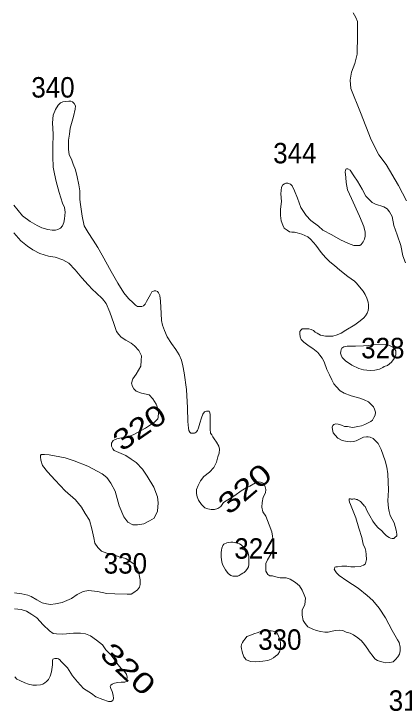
# Model space of a CAD drawing. Extents: x 445.4 to 500, y 8728.7 to 8784.
# Drawn here: x 445.45 to 448.51, y 8733.44 to 8738.89 of the extents above; entities that cross this region are included whole.
import ezdxf
from ezdxf.enums import TextEntityAlignment as Align

# ---------------------------------------------------------------- set-up
doc = ezdxf.new("R2010")
doc.units = 0
doc.header["$LTSCALE"] = 0.064
doc.layers.add('2', color=7, linetype='Continuous', lineweight=13)
doc.layers.add('21', color=7, linetype='Continuous')
doc.layers.add('61', color=7, linetype='Continuous')

msp = doc.modelspace()

# ---------------------------------------------------------------- linework, layer by layer
at = {"layer": '2'}
for points in [[(448.5272, 8737.4293), (448.4662, 8737.5485), (448.3688, 8737.7139), (448.3106, 8737.7892), (448.2507, 8737.9054), (448.1675, 8738.1213), (448.091, 8738.3073), (448.0877, 8738.3737), (448.0977, 8738.4368), (448.1243, 8738.5032), (448.1409, 8738.5763), (448.1442, 8738.7244), (448.1442, 8738.8307), (448.1309, 8738.8639), (448.111, 8738.9004)], [(445.4542, 8737.3944), (445.5224, 8737.3112), (445.5816, 8737.2679), (445.6359, 8737.2364), (445.6729, 8737.2172), (445.7196, 8737.2049), (445.7526, 8737.1994), (445.7786, 8737.2008), (445.7992, 8737.2049), (445.8198, 8737.2158), (445.8336, 8737.2337), (445.8445, 8737.2611), (445.8514, 8737.2898), (445.8555, 8737.3419), (445.8514, 8737.3762), (445.8349, 8737.4104), (445.8088, 8737.4954), (445.7855, 8737.5813), (445.7718, 8737.6416), (445.7622, 8737.6923), (445.7594, 8737.7773), (445.7581, 8737.8526), (445.7608, 8737.9496), (445.7553, 8738.0386), (445.7623, 8738.0995), (445.7802, 8738.1434), (445.8008, 8738.1776), (445.8186, 8738.1955), (445.8365, 8738.2037), (445.8598, 8738.2064), (445.8831, 8738.2092), (445.901, 8738.2078), (445.9133, 8738.2023), (445.9257, 8738.1913), (445.9367, 8738.1735), (445.9339, 8738.1461), (445.9216, 8738.09), (445.8941, 8737.9981), (445.8888, 8737.9506), (445.882, 8737.904), (445.882, 8737.8341), (445.8875, 8737.7889), (445.9039, 8737.756), (445.919, 8737.7163), (445.9369, 8737.6724), (445.9492, 8737.6175), (445.9611, 8737.5543), (445.9714, 8737.5081), (445.9697, 8737.4398), (445.9758, 8737.3999), (445.9889, 8737.3085), (446.0039, 8737.2338), (446.0357, 8737.1815), (446.0749, 8737.1218), (446.1105, 8737.0658), (446.146, 8737.0042), (446.2153, 8736.876), (446.2676, 8736.7863), (446.3144, 8736.7098), (446.3499, 8736.665), (446.3873, 8736.6314), (446.4056, 8736.6126), (446.4219, 8736.6044), (446.4324, 8736.6021), (446.4464, 8736.6021), (446.4545, 8736.6021), (446.4685, 8736.6079), (446.4813, 8736.6219), (446.493, 8736.6428), (446.5245, 8736.6963), (446.5349, 8736.7184), (446.5513, 8736.7254), (446.5664, 8736.7254), (446.5769, 8736.7207), (446.5862, 8736.7091), (446.5967, 8736.6893), (446.6014, 8736.644), (446.606, 8736.5486), (446.6103, 8736.4927), (446.6178, 8736.4572), (446.6327, 8736.4161), (446.6535, 8736.3665), (446.6872, 8736.3143), (446.7208, 8736.2657), (446.747, 8736.2265), (446.7657, 8736.1836), (446.7769, 8736.1388), (446.7863, 8736.0846), (446.8051, 8735.9547), (446.8126, 8735.811), (446.8146, 8735.7033), (446.8202, 8735.6529), (446.8247, 8735.6348), (446.8306, 8735.6213), (446.8332, 8735.6188), (446.8399, 8735.6137), (446.8466, 8735.6129), (446.8551, 8735.6121), (446.861, 8735.6121), (446.8669, 8735.6137), (446.8728, 8735.6163)], [(447.8944, 8736.9858), (447.8594, 8737.026), (447.8173, 8737.082), (447.7997, 8737.1048), (447.777, 8737.131), (447.7542, 8737.1468), (447.7082, 8737.1687), (447.6714, 8737.1792), (447.6504, 8737.1844), (447.6311, 8737.1844), (447.6118, 8737.1879), (447.5925, 8737.2002), (447.5697, 8737.2159), (447.5592, 8737.2404), (447.5452, 8737.2737), (447.5399, 8737.3139), (447.5417, 8737.3647), (447.5487, 8737.4241), (447.545, 8737.4843), (447.5485, 8737.5351), (447.5591, 8737.5543), (447.5731, 8737.5631), (447.5836, 8737.5666), (447.5976, 8737.5666), (447.6187, 8737.5596), (447.6327, 8737.5456), (447.652, 8737.5088), (447.673, 8737.4493), (447.6993, 8737.3776), (447.7414, 8737.3146), (447.7782, 8737.2761), (447.8396, 8737.2324), (447.8729, 8737.2009), (447.9417, 8737.1634), (448.0118, 8737.1249), (448.0732, 8737.0969), (448.1153, 8737.0812), (448.1415, 8737.0812), (448.1626, 8737.0812), (448.1714, 8737.0882), (448.1889, 8737.1092), (448.1994, 8737.1284), (448.2047, 8737.1529), (448.2029, 8737.1844), (448.1941, 8737.2281), (448.1591, 8737.3086), (448.0977, 8737.4469), (448.0662, 8737.5161), (448.0556, 8737.5738), (448.0515, 8737.6126), (448.0466, 8737.6564), (448.0539, 8737.6758), (448.0588, 8737.6807), (448.0685, 8737.6807), (448.0856, 8737.6685), (448.1148, 8737.6247), (448.1441, 8737.5834), (448.1806, 8737.5201), (448.2099, 8737.4666), (448.2367, 8737.4375), (448.2586, 8737.4156), (448.2854, 8737.4034), (448.3488, 8737.3815), (448.3756, 8737.3669), (448.3951, 8737.3426), (448.415, 8737.3074), (448.4296, 8737.2369), (448.454, 8737.1639), (448.4832, 8737.0812), (448.4978, 8736.9985), (448.5198, 8736.9437)], [(445.4546, 8737.179), (445.5095, 8737.1163), (445.5607, 8737.0744), (445.6026, 8737.0465), (445.6562, 8737.0186), (445.7261, 8736.9977), (445.7774, 8736.9884), (445.8379, 8736.9675), (445.8845, 8736.9419), (445.9335, 8736.8908), (445.987, 8736.828), (446.036, 8736.7722), (446.0686, 8736.7373), (446.0989, 8736.7094), (446.1478, 8736.6629), (446.1757, 8736.6257), (446.2043, 8736.5597), (446.237, 8736.4714), (446.2579, 8736.4086), (446.2742, 8736.383), (446.2929, 8736.3644), (446.3301, 8736.3388), (446.3721, 8736.3156), (446.3977, 8736.2947), (446.4308, 8736.2586), (446.4518, 8736.2167), (446.4494, 8736.1819), (446.4471, 8736.1354), (446.4122, 8736.0749), (446.3842, 8736.0377), (446.3749, 8736.0028), (446.3819, 8735.9772), (446.3935, 8735.9586), (446.4122, 8735.94), (446.4518, 8735.9261), (446.5124, 8735.9124), (446.5427, 8735.8821), (446.5683, 8735.8403), (446.58, 8735.8054), (446.587, 8735.7728), (446.5846, 8735.738), (446.58, 8735.724), (446.5543, 8735.6984), (446.4844, 8735.6519), (446.3866, 8735.5985), (446.3237, 8735.5752), (446.2957, 8735.5752), (446.2608, 8735.5682), (446.2305, 8735.5566), (446.2189, 8735.5357), (446.2189, 8735.5101), (446.2282, 8735.4892), (446.2398, 8735.4775), (446.2748, 8735.4613), (446.3307, 8735.438), (446.3726, 8735.4101), (446.4099, 8735.3845), (446.4612, 8735.3311), (446.4984, 8735.2776), (446.5497, 8735.1901), (446.5776, 8735.1157), (446.5846, 8735.0669), (446.5776, 8735.0041), (446.552, 8734.9483), (446.5147, 8734.9274), (446.4705, 8734.9041), (446.4215, 8734.8948), (446.3843, 8734.8971), (446.347, 8734.9181), (446.3144, 8734.9576), (446.2794, 8735.0436), (446.2468, 8735.1599), (446.2119, 8735.2227), (446.1816, 8735.2668), (446.1443, 8735.2947), (446.0325, 8735.3552), (445.9264, 8735.3972), (445.8542, 8735.4204), (445.7307, 8735.4437), (445.6934, 8735.446), (445.6678, 8735.446), (445.6631, 8735.439), (445.6631, 8735.4274), (445.6655, 8735.4018), (445.6771, 8735.36), (445.7167, 8735.3112), (445.7773, 8735.246), (445.8565, 8735.1623), (445.9357, 8735.0903), (445.9823, 8735.0345), (446.0126, 8734.9833), (446.0452, 8734.9321), (446.0638, 8734.8647), (446.079, 8734.7955), (446.0883, 8734.7537), (446.1116, 8734.7188), (446.1396, 8734.6909), (446.1815, 8734.6746), (446.2304, 8734.663), (446.2793, 8734.6467), (446.3306, 8734.6328)], [(448.3826, 8735.084), (448.3861, 8735.1662), (448.3815, 8735.2949), (448.3745, 8735.3478), (448.3594, 8735.3965), (448.3292, 8735.4846), (448.3046, 8735.5327), (448.2675, 8735.5709), (448.2419, 8735.5825), (448.228, 8735.5848), (448.2141, 8735.5848), (448.192, 8735.5814), (448.1549, 8735.564), (448.1328, 8735.5524), (448.1119, 8735.5478), (448.0864, 8735.5454), (448.062, 8735.5478), (448.0237, 8735.5547), (447.9912, 8735.5732), (447.9679, 8735.5964), (447.954, 8735.6161), (447.947, 8735.6405), (447.9459, 8735.659), (447.9505, 8735.6729), (447.9598, 8735.681), (447.9749, 8735.6845), (447.9935, 8735.6833), (448.0178, 8735.6752), (448.0434, 8735.666), (448.0666, 8735.6648), (448.0922, 8735.659), (448.1072, 8735.6578), (448.1456, 8735.6636), (448.1757, 8735.6706), (448.2013, 8735.681), (448.228, 8735.6926), (448.2489, 8735.703), (448.2605, 8735.7146), (448.271, 8735.7343), (448.2814, 8735.754), (448.2839, 8735.7779), (448.2781, 8735.8011), (448.2688, 8735.8197), (448.2491, 8735.8394), (448.2294, 8735.8567), (448.1969, 8735.8741), (448.162, 8735.8857), (448.0947, 8735.9054), (448.0397, 8735.9244), (448.0095, 8735.9441), (447.9782, 8735.9777), (447.9584, 8735.9985), (447.9422, 8736.0287), (447.9248, 8736.0681), (447.905, 8736.1098), (447.8818, 8736.1717), (447.8677, 8736.2), (447.8503, 8736.2232), (447.834, 8736.2429), (447.7946, 8736.2742), (447.7655, 8736.2927), (447.7226, 8736.324), (447.704, 8736.3448), (447.6959, 8736.3669), (447.6936, 8736.39), (447.6924, 8736.4069), (447.6994, 8736.4174), (447.7098, 8736.4278), (447.7307, 8736.4289), (447.7621, 8736.4289), (447.7818, 8736.4243), (447.7992, 8736.415), (447.8131, 8736.4023), (447.8271, 8736.3942), (447.8549, 8736.3803), (447.8944, 8736.3722), (447.9234, 8736.371), (447.9502, 8736.3722), (447.985, 8736.3814), (448.0152, 8736.3953), (448.0523, 8736.4174), (448.1243, 8736.4591), (448.1638, 8736.4904), (448.194, 8736.5135), (448.2067, 8736.5309), (448.2195, 8736.5518), (448.2276, 8736.5715), (448.23, 8736.59), (448.23, 8736.6167), (448.2276, 8736.6364), (448.2175, 8736.6696), (448.2047, 8736.6962), (448.1885, 8736.724), (448.1595, 8736.7576), (448.1351, 8736.7855), (448.12, 8736.8017), (448.0677, 8736.8376), (448.0049, 8736.8878), (447.9628, 8736.9228), (447.9277, 8736.9525), (447.8944, 8736.9858)], [(446.8728, 8735.6163), (446.8804, 8735.6205), (446.8905, 8735.6339), (446.8997, 8735.6533), (446.9107, 8735.6919), (446.9216, 8735.7323), (446.9334, 8735.7609), (446.9469, 8735.7786), (446.9528, 8735.7811), (446.9629, 8735.7836), (446.9714, 8735.7845), (446.9823, 8735.7836), (446.9857, 8735.7786), (446.9916, 8735.7609), (446.9916, 8735.7096), (446.9907, 8735.6449), (446.9941, 8735.6137), (447.0034, 8735.5986), (447.0126, 8735.5851), (447.0228, 8735.5683), (447.0396, 8735.5423), (447.0582, 8735.5118), (447.0638, 8735.4875), (447.0619, 8735.4558), (447.0507, 8735.4278), (447.0395, 8735.3867), (447.0189, 8735.3438), (446.9852, 8735.3083), (446.9422, 8735.2729), (446.916, 8735.2392), (446.8973, 8735.2038), (446.8842, 8735.172), (446.8842, 8735.1422), (446.888, 8735.1142), (446.8992, 8735.0899), (446.9235, 8735.0544), (446.9497, 8735.0302), (446.9721, 8735.0208), (446.9983, 8735.0152), (447.0245, 8735.0171), (447.0507, 8735.0246), (447.0731, 8735.0395), (447.0956, 8735.0712), (447.1835, 8735.1254), (447.2321, 8735.1627), (447.2714, 8735.1851), (447.3013, 8735.1982), (447.3448, 8735.2239), (447.3673, 8735.2314), (447.3841, 8735.2295), (447.3897, 8735.2277), (447.4009, 8735.2239), (447.4103, 8735.2183), (447.4215, 8735.194), (447.4271, 8735.1716), (447.4234, 8735.1474), (447.4047, 8735.1119), (447.3972, 8735.0708), (447.3953, 8735.0335), (447.4028, 8734.998), (447.4252, 8734.9626), (447.4514, 8734.8972), (447.4721, 8734.8416), (447.4777, 8734.8062), (447.4852, 8734.7446), (447.4814, 8734.7016), (447.4646, 8734.6662), (447.4403, 8734.6232), (447.4272, 8734.5933), (447.4253, 8734.5597), (447.4272, 8734.5336), (447.4422, 8734.5075), (447.4571, 8734.4981), (447.4796, 8734.4963), (447.5057, 8734.4888), (447.5394, 8734.4813), (447.5843, 8734.4813), (447.618, 8734.4701), (447.6591, 8734.444), (447.6891, 8734.4197), (447.7098, 8734.385), (447.7267, 8734.3477), (447.736, 8734.3215), (447.7323, 8734.273), (447.7117, 8734.2282), (447.7098, 8734.1908), (447.7192, 8734.1479), (447.7341, 8734.1255), (447.7547, 8734.0975), (447.7947, 8734.0805), (447.8238, 8734.0689), (447.8539, 8734.0608), (447.8888, 8734.0573), (447.9155, 8734.0561), (447.9457, 8734.0643), (447.9724, 8734.0689), (448.0025, 8734.0724), (448.0281, 8734.0689), (448.056, 8734.0561), (448.0861, 8734.048), (448.1128, 8734.0353)], [(448.1128, 8734.0353), (448.1453, 8734.0121), (448.1744, 8733.9878), (448.1999, 8733.9611), (448.2243, 8733.9229), (448.2371, 8733.902), (448.2655, 8733.8654), (448.2805, 8733.8492), (448.3003, 8733.8353), (448.3247, 8733.8272), (448.3456, 8733.8214), (448.3641, 8733.8179), (448.3978, 8733.819), (448.4222, 8733.8248), (448.4408, 8733.8422), (448.4593, 8733.8642), (448.4721, 8733.8851), (448.4779, 8733.9117), (448.4768, 8733.9384), (448.4709, 8733.9766), (448.4558, 8733.9973), (448.4152, 8734.0703), (448.363, 8734.1687), (448.3142, 8734.2452), (448.2652, 8734.3038), (448.2188, 8734.3443), (448.148, 8734.4), (448.0609, 8734.4579), (448.0001, 8734.4992), (447.9792, 8734.5212), (447.9699, 8734.5375), (447.9606, 8734.5491), (447.963, 8734.5537), (447.9676, 8734.5641), (447.9734, 8734.5676), (447.9885, 8734.5664), (448.021, 8734.5734), (448.0349, 8734.5734), (448.0593, 8734.5722), (448.0918, 8734.5676), (448.1232, 8734.5676), (448.1661, 8734.5711), (448.1905, 8734.5815), (448.2033, 8734.5896), (448.2102, 8734.6035), (448.2149, 8734.6244), (448.2126, 8734.6638), (448.2091, 8734.6893), (448.2033, 8734.7113), (448.1884, 8734.7458), (448.1768, 8734.7957), (448.1548, 8734.871), (448.1315, 8734.9509), (448.1059, 8735.0164), (448.0885, 8735.0558), (448.0815, 8735.0739), (448.0781, 8735.0857), (448.0781, 8735.0911), (448.0792, 8735.0968), (448.0815, 8735.0987), (448.0842, 8735.0991), (448.0895, 8735.0983), (448.0937, 8735.0972), (448.101, 8735.0979), (448.1071, 8735.0979), (448.1148, 8735.0983), (448.1205, 8735.0987), (448.127, 8735.0979), (448.1342, 8735.0953), (448.1411, 8735.093), (448.148, 8735.0888), (448.1587, 8735.0835), (448.1667, 8735.0785), (448.174, 8735.0701), (448.1805, 8735.0632), (448.1858, 8735.0568), (448.1904, 8735.0518), (448.1958, 8735.0457), (448.203, 8735.0381), (448.2209, 8735.0025), (448.2406, 8734.9654), (448.2652, 8734.9244), (448.2861, 8734.8966), (448.307, 8734.8722), (448.3349, 8734.8502), (448.35, 8734.8305), (448.3709, 8734.8097), (448.3918, 8734.7958), (448.4034, 8734.7911), (448.415, 8734.79), (448.4278, 8734.79), (448.4394, 8734.8004), (448.4498, 8734.8062), (448.4522, 8734.8108), (448.4522, 8734.8224), (448.4475, 8734.8549), (448.4313, 8734.9116), (448.3999, 8734.9696), (448.3906, 8734.9997), (448.3872, 8735.0263), (448.3826, 8735.084)], [(446.3306, 8734.6328), (446.3795, 8734.5979), (446.4028, 8734.5839), (446.4121, 8734.5653), (446.4215, 8734.5491), (446.4284, 8734.5281), (446.4354, 8734.5049), (446.4401, 8734.4793), (446.4424, 8734.4654), (446.4424, 8734.4444), (446.4424, 8734.4282), (446.4378, 8734.4096), (446.4215, 8734.3886), (446.3935, 8734.3677), (446.3725, 8734.3538), (446.3399, 8734.3538), (446.2444, 8734.3561), (446.1815, 8734.3584), (446.1093, 8734.3747), (446.0371, 8734.3817), (445.9975, 8734.3747), (445.9485, 8734.3514), (445.9043, 8734.3212), (445.831, 8734.2896), (445.7798, 8734.278), (445.7402, 8734.2733), (445.7099, 8734.278), (445.6749, 8734.2873), (445.633, 8734.3105), (445.5887, 8734.3361), (445.5631, 8734.3454), (445.5165, 8734.357), (445.4594, 8734.364)], [(445.4598, 8734.2384), (445.5118, 8734.2338), (445.5515, 8734.2198), (445.5934, 8734.1943), (445.633, 8734.1687), (445.6819, 8734.1129), (445.7332, 8734.0664), (445.7611, 8734.0454), (445.7868, 8734.0431), (445.838, 8734.0408), (445.9195, 8734.0478), (445.9755, 8734.0478), (446.0151, 8734.0431), (446.0547, 8734.0292), (446.1013, 8733.9943), (446.1479, 8733.9571), (446.1735, 8733.9176), (446.2156, 8733.8756), (446.2431, 8733.8365), (446.2607, 8733.8149), (446.2705, 8733.8012), (446.2941, 8733.7738), (446.3176, 8733.7523), (446.3353, 8733.7288), (446.3412, 8733.7053), (446.3392, 8733.6857), (446.3372, 8733.674), (446.3235, 8733.6662), (446.2941, 8733.6662), (446.2666, 8733.6642), (446.2411, 8733.6583), (446.2235, 8733.6505), (446.2137, 8733.6427), (446.2078, 8733.6309), (446.2137, 8733.6153), (446.2235, 8733.5937), (446.2313, 8733.5644), (446.2333, 8733.537), (446.2274, 8733.5233), (446.2156, 8733.5154), (446.1941, 8733.5154), (446.1509, 8733.5291), (446.096, 8733.5507), (446.0607, 8733.5761), (445.9979, 8733.6172), (445.9509, 8733.6681), (445.9136, 8733.7151), (445.8724, 8733.7777), (445.8253, 8733.8267), (445.8124, 8733.8415), (445.8031, 8733.8471), (445.7928, 8733.8509), (445.7826, 8733.8509), (445.7751, 8733.8509), (445.7676, 8733.849), (445.7583, 8733.8443), (445.7555, 8733.8341), (445.7555, 8733.8015), (445.749, 8733.7474), (445.7378, 8733.7139), (445.7237, 8733.6878), (445.7097, 8733.671), (445.6957, 8733.6598), (445.6799, 8733.6514), (445.6621, 8733.6458), (445.6313, 8733.643), (445.6014, 8733.6412), (445.5678, 8733.6505), (445.5389, 8733.6617), (445.5006, 8733.6775), (445.4782, 8733.6896), (445.4606, 8733.7065)]]:
    msp.add_lwpolyline(points, dxfattribs=at)
for points in [[(448.3413, 8736.1271), (448.3151, 8736.112), (448.2788, 8736.105), (448.2436, 8736.104), (448.1902, 8736.107), (448.1539, 8736.118), (448.0986, 8736.1432), (448.0492, 8736.1783), (448.024, 8736.2045), (448.015, 8736.2226), (448.012, 8736.2376), (448.013, 8736.2517), (448.016, 8736.2658), (448.022, 8736.2768), (448.0361, 8736.2869), (448.0623, 8736.2929), (448.1278, 8736.2939), (448.1898, 8736.2945), (448.2288, 8736.2973), (448.2608, 8736.3028), (448.3068, 8736.3098), (448.3654, 8736.3056), (448.3876, 8736.3014), (448.4169, 8736.2889), (448.4322, 8736.2778), (448.4434, 8736.2556), (448.4434, 8736.225), (448.4322, 8736.1957), (448.4099, 8736.1679), (448.3793, 8736.1429), (448.3514, 8736.1332)], [(447.2454, 8734.5176), (447.232, 8734.5091), (447.2186, 8734.5005), (447.2076, 8734.4957), (447.1868, 8734.4944), (447.1673, 8734.4957), (447.1514, 8734.5005), (447.1319, 8734.5152), (447.1111, 8734.5432), (447.1002, 8734.5627), (447.0904, 8734.5809), (447.0818, 8734.6041), (447.0782, 8734.6272), (447.077, 8734.6406), (447.077, 8734.6553), (447.077, 8734.6796), (447.0794, 8734.6967), (447.0818, 8734.7137), (447.0892, 8734.7332), (447.0977, 8734.7454), (447.1197, 8734.7552), (447.1307, 8734.7576), (447.1514, 8734.76), (447.1685, 8734.76), (447.1832, 8734.7576), (447.2027, 8734.7527), (447.2198, 8734.7466), (447.2344, 8734.7405), (447.243, 8734.7296), (447.2576, 8734.7186), (447.2723, 8734.7028), (447.2796, 8734.6942), (447.2845, 8734.6857), (447.2893, 8734.6735), (447.2942, 8734.6479), (447.2942, 8734.6151), (447.293, 8734.5846), (447.2906, 8734.5663), (447.2832, 8734.5541), (447.2698, 8734.5371), (447.2564, 8734.5225)], [(447.2728, 8733.8406), (447.3079, 8733.8271), (447.3425, 8733.8257), (447.3771, 8733.8284), (447.4034, 8733.8298), (447.4421, 8733.8354), (447.4684, 8733.845), (447.4864, 8733.8561), (447.5016, 8733.8699), (447.521, 8733.8809), (447.5321, 8733.9017), (447.5404, 8733.9293), (447.5404, 8733.9666), (447.539, 8733.9942), (447.5265, 8734.0246), (447.5113, 8734.0536), (447.4975, 8734.0619), (447.485, 8734.0647), (447.467, 8734.066), (447.4463, 8734.066), (447.3895, 8734.0633), (447.366, 8734.055), (447.3314, 8734.0426), (447.3009, 8734.0315), (447.2788, 8734.0218), (447.2649, 8734.0053), (447.2511, 8733.9901), (447.2428, 8733.9763), (447.2359, 8733.9597), (447.2345, 8733.9445), (447.2359, 8733.9251), (447.24, 8733.9058), (447.2442, 8733.892), (447.2483, 8733.8782), (447.2539, 8733.8644), (447.2594, 8733.8575), (447.2636, 8733.8519)]]:
    msp.add_lwpolyline(points, close=True, dxfattribs=at)

# ---------------------------------------------------------------- texts
at = {"layer": '21', "width": 0.95}
for s, p in [('340', (445.5902, 8738.2369)), ('328', (448.1726, 8736.198)), ('324', (447.1797, 8734.631)), ('330', (446.1573, 8734.5146)), ('330', (447.3666, 8733.9188)), ('318', (448.3883, 8733.4421))]:
    msp.add_text(s, height=0.16, dxfattribs=at).set_placement(p)
msp.add_text('344', height=0.16, dxfattribs=at).set_placement((447.823, 8737.7225), align=Align.RIGHT)
at = {"layer": '61'}
for rotation, width, p in [(34.645, 1.25, (446.4827, 8735.592)), (34.645, 1.25, (446.4827, 8735.592)), (40.378, 1.3, (447.3131, 8735.1175)), (317.346, 1.35, (446.294, 8733.7099))]:
    msp.add_text('320', height=0.16, rotation=rotation, dxfattribs=dict(at, width=width)).set_placement(p, align=Align.CENTER)

doc.saveas('drawing.dxf')
